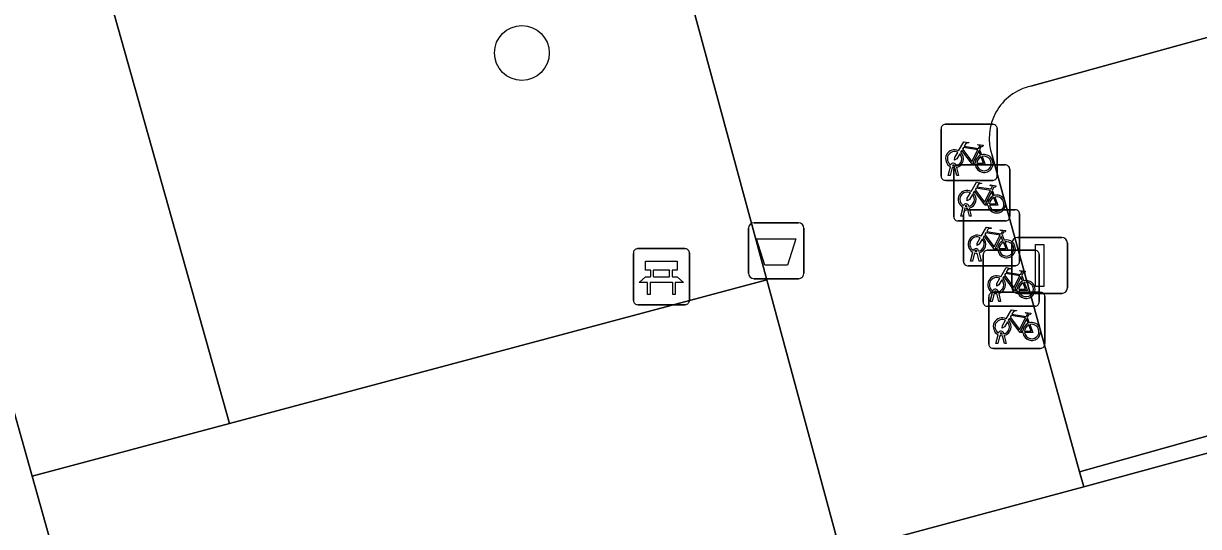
# Model space of a CAD drawing. Extents: x 159053 to 160042, y 380449 to 381423.
# Drawn here: x 159295.18 to 159316.14, y 380964.59 to 380973.57 of the extents above; entities that cross this region are included whole.
import ezdxf

# ---------------------------------------------------------------- set-up
doc = ezdxf.new("R2010")
doc.units = 0
for name, color, linetype in [('IMGEO_Afvalbak', 7, 'Continuous'), ('IMGEO_Bank', 7, 'Continuous'), ('IMGEO_Boom', 7, 'Continuous'), ('IMGEO_Fietsenrek', 7, 'Continuous'), ('IMGEO_Groenvoorziening', 7, 'Continuous'), ('IMGEO_Haag', 7, 'Continuous'), ('IMGEO_Lichtmast', 7, 'Continuous'), ('IMGEO_Parkeervlak_open', 7, 'Continuous'), ('IMGEO_Voetpad_halfverhard', 7, 'Continuous'), ('IMGEO_Voetpad_open', 7, 'Continuous')]:
    doc.layers.add(name, color=color, linetype=linetype)

msp = doc.modelspace()

# ---------------------------------------------------------------- linework, layer by layer
at = {"layer": 'IMGEO_Afvalbak'}
for p, q in [((159308.211, 380970.014), (159309.001, 380970.014)), ((159309.001, 380970.014), (159308.211, 380970.014)), ((159308.111, 380969.114), (159308.111, 380969.914)), ((159308.111, 380969.914), (159308.111, 380969.114)), ((159309.101, 380969.914), (159309.101, 380969.114)), ((159309.101, 380969.114), (159309.101, 380969.914)), ((159309.001, 380969.014), (159308.211, 380969.014)), ((159308.211, 380969.014), (159309.001, 380969.014))]:
    msp.add_line(p, q, dxfattribs=at)
msp.add_lwpolyline([(159308.254, 380969.728), (159308.958, 380969.728), (159308.809, 380969.258), (159308.403, 380969.258), (159308.254, 380969.728)], dxfattribs=at)
for centre, start, end in [((159308.211, 380969.914), 90, 180), ((159308.211, 380969.914), 90, 180), ((159309.001, 380969.914), 0, 90), ((159309.001, 380969.914), 360, 90), ((159308.211, 380969.114), 180, 270), ((159308.211, 380969.114), 180, 270), ((159309.001, 380969.114), 270, 0), ((159309.001, 380969.114), 270, 0)]:
    msp.add_arc(centre, 0.1, start, end, dxfattribs=at)
at = {"layer": 'IMGEO_Bank'}
for p, q in [((159306.058, 380968.626), (159306.058, 380969.467)), ((159306.058, 380969.467), (159306.058, 380968.626)), ((159306.133, 380969.551), (159306.974, 380969.551)), ((159306.974, 380969.551), (159306.133, 380969.551)), ((159307.058, 380969.476), (159307.058, 380968.635)), ((159307.058, 380968.635), (159307.058, 380969.476)), ((159306.367, 380969.057), (159306.367, 380969.163)), ((159306.411, 380969.163), (159306.411, 380969.057)), ((159306.699, 380969.169), (159306.417, 380969.169)), ((159306.705, 380969.057), (159306.705, 380969.163)), ((159306.749, 380969.163), (159306.749, 380969.057)), ((159306.755, 380968.949), (159306.362, 380968.949)), ((159306.417, 380969.051), (159306.699, 380969.051)), ((159306.983, 380968.551), (159306.142, 380968.551)), ((159306.142, 380968.551), (159306.983, 380968.551))]:
    msp.add_line(p, q, dxfattribs=at)
for points in [[(159306.361, 380969.169), (159306.275, 380969.169), (159306.275, 380969.33), (159306.838, 380969.33), (159306.838, 380969.169), (159306.755, 380969.169)], [(159306.305, 380968.949), (159306.163, 380968.949), (159306.275, 380969.051), (159306.361, 380969.051)], [(159306.355, 380968.942), (159306.355, 380968.735), (159306.312, 380968.735), (159306.312, 380968.942)], [(159306.755, 380969.051), (159306.838, 380969.051), (159306.95, 380968.949), (159306.811, 380968.949)], [(159306.805, 380968.942), (159306.805, 380968.735), (159306.761, 380968.735), (159306.761, 380968.942)]]:
    msp.add_lwpolyline(points, dxfattribs=at)
for centre, radius, start, end in [((159306.136, 380969.473), 0.0779, 92.4484, 184.2845), ((159306.136, 380969.473), 0.0779, 92.4484, 184.2845), ((159306.98, 380969.473), 0.0779, 2.4484, 94.2845), ((159306.98, 380969.473), 0.0779, 2.4484, 94.2845), ((159306.36, 380969.162), 0.00671, 2.8957, 87.1043), ((159306.417, 380969.162), 0.00671, 92.8957, 177.1043), ((159306.699, 380969.162), 0.00671, 2.8957, 87.1043), ((159306.756, 380969.162), 0.00671, 92.8957, 177.1043), ((159306.305, 380968.942), 0.00671, 2.8957, 87.1043), ((159306.362, 380968.942), 0.00671, 92.8957, 177.1043), ((159306.36, 380969.058), 0.00671, 272.8957, 357.1043), ((159306.417, 380969.058), 0.00671, 182.8957, 267.1043), ((159306.699, 380969.058), 0.00671, 272.8957, 357.1043), ((159306.756, 380969.058), 0.00671, 182.8957, 267.1043), ((159306.754, 380968.942), 0.00671, 2.8957, 87.1043), ((159306.811, 380968.942), 0.00671, 92.8957, 177.1043), ((159306.136, 380968.629), 0.0779, 182.4484, 274.2845), ((159306.136, 380968.629), 0.0779, 182.4484, 274.2845), ((159306.98, 380968.629), 0.0779, 272.4484, 4.2845), ((159306.98, 380968.629), 0.0779, 272.4484, 4.2845)]:
    msp.add_arc(centre, radius, start, end, dxfattribs=at)
at = {"layer": 'IMGEO_Boom'}
msp.add_circle((159304.07, 380973.043), 0.489, dxfattribs=at)
at = {"layer": 'IMGEO_Fietsenrek'}
for p, q in [((159311.546, 380970.845), (159311.546, 380971.686)), ((159311.546, 380971.686), (159311.546, 380970.845)), ((159311.621, 380971.77), (159312.462, 380971.77)), ((159312.462, 380971.77), (159311.621, 380971.77)), ((159312.546, 380971.695), (159312.546, 380970.854)), ((159312.546, 380970.854), (159312.546, 380971.695)), ((159312.233, 380971.319), (159312.269, 380971.224)), ((159311.815, 380971.037), (159311.816, 380971.03)), ((159311.846, 380971.046), (159312.687, 380971.046)), ((159312.687, 380971.046), (159311.846, 380971.046)), ((159311.673, 380970.854), (159311.712, 380971.014)), ((159311.707, 380970.854), (159311.673, 380970.854)), ((159311.742, 380971.002), (159311.707, 380970.854)), ((159311.771, 380970.121), (159311.771, 380970.962)), ((159311.771, 380970.962), (159311.771, 380970.121)), ((159311.784, 380971.026), (159311.783, 380971.03)), ((159311.825, 380970.854), (159311.791, 380970.996)), ((159311.823, 380971), (159311.858, 380970.854)), ((159311.858, 380970.854), (159311.825, 380970.854)), ((159312.771, 380970.971), (159312.771, 380970.13)), ((159312.771, 380970.13), (159312.771, 380970.971)), ((159312.471, 380970.77), (159311.63, 380970.77)), ((159311.63, 380970.77), (159312.471, 380970.77)), ((159312.458, 380970.595), (159312.494, 380970.5)), ((159311.898, 380970.13), (159311.937, 380970.29)), ((159311.967, 380970.278), (159311.932, 380970.13)), ((159312.009, 380970.302), (159312.008, 380970.306)), ((159312.05, 380970.13), (159312.016, 380970.272)), ((159312.021, 380970.246), (159312.862, 380970.246)), ((159312.862, 380970.246), (159312.021, 380970.246)), ((159312.04, 380970.313), (159312.041, 380970.306)), ((159312.048, 380970.276), (159312.083, 380970.13)), ((159312.696, 380970.046), (159311.855, 380970.046)), ((159311.855, 380970.046), (159312.696, 380970.046)), ((159311.932, 380970.13), (159311.898, 380970.13)), ((159311.946, 380969.321), (159311.946, 380970.162)), ((159311.946, 380970.162), (159311.946, 380969.321)), ((159312.083, 380970.13), (159312.05, 380970.13)), ((159312.946, 380970.171), (159312.946, 380969.33)), ((159312.946, 380969.33), (159312.946, 380970.171)), ((159312.633, 380969.795), (159312.669, 380969.7)), ((159312.073, 380969.33), (159312.112, 380969.49)), ((159312.142, 380969.478), (159312.107, 380969.33)), ((159312.184, 380969.502), (159312.183, 380969.506)), ((159312.225, 380969.33), (159312.191, 380969.472)), ((159312.215, 380969.513), (159312.216, 380969.506)), ((159312.223, 380969.476), (159312.258, 380969.33)), ((159312.296, 380968.597), (159312.296, 380969.438)), ((159312.296, 380969.438), (159312.296, 380968.597)), ((159312.371, 380969.522), (159313.212, 380969.522)), ((159313.212, 380969.522), (159312.371, 380969.522)), ((159313.296, 380969.447), (159313.296, 380968.606)), ((159313.296, 380968.606), (159313.296, 380969.447)), ((159312.871, 380969.246), (159312.03, 380969.246)), ((159312.03, 380969.246), (159312.871, 380969.246)), ((159312.107, 380969.33), (159312.073, 380969.33)), ((159312.258, 380969.33), (159312.225, 380969.33)), ((159312.983, 380969.071), (159313.019, 380968.976)), ((159312.423, 380968.606), (159312.462, 380968.766)), ((159312.492, 380968.754), (159312.457, 380968.606)), ((159312.471, 380968.772), (159313.312, 380968.772)), ((159313.312, 380968.772), (159312.471, 380968.772)), ((159312.534, 380968.778), (159312.533, 380968.782)), ((159312.575, 380968.606), (159312.541, 380968.748)), ((159312.565, 380968.789), (159312.566, 380968.782)), ((159312.573, 380968.752), (159312.608, 380968.606)), ((159313.221, 380968.522), (159312.38, 380968.522)), ((159312.38, 380968.522), (159313.221, 380968.522)), ((159312.396, 380967.847), (159312.396, 380968.688)), ((159312.396, 380968.688), (159312.396, 380967.847)), ((159312.457, 380968.606), (159312.423, 380968.606)), ((159312.608, 380968.606), (159312.575, 380968.606)), ((159313.396, 380968.697), (159313.396, 380967.856)), ((159313.396, 380967.856), (159313.396, 380968.697)), ((159313.083, 380968.321), (159313.119, 380968.226)), ((159312.523, 380967.856), (159312.562, 380968.016)), ((159312.592, 380968.004), (159312.557, 380967.856)), ((159312.634, 380968.028), (159312.633, 380968.032)), ((159312.675, 380967.856), (159312.641, 380967.998)), ((159312.665, 380968.039), (159312.666, 380968.032)), ((159312.673, 380968.002), (159312.708, 380967.856)), ((159313.321, 380967.772), (159312.48, 380967.772)), ((159312.48, 380967.772), (159313.321, 380967.772)), ((159312.557, 380967.856), (159312.523, 380967.856)), ((159312.708, 380967.856), (159312.675, 380967.856))]:
    msp.add_line(p, q, dxfattribs=at)
for points in [[(159311.859, 380971.296), (159311.954, 380971.46), (159312.04, 380971.446), (159312.042, 380971.437), (159311.986, 380971.426), (159311.959, 380971.381), (159312.215, 380971.34)], [(159311.88, 380971.244), (159311.828, 380971.154), (159311.788, 380971.129), (159311.789, 380971.176), (159311.844, 380971.27)], [(159312.155, 380971.052), (159312.105, 380971.052), (159311.914, 380971.303), (159311.895, 380971.271)], [(159312.202, 380971.315), (159311.945, 380971.356), (159311.928, 380971.327), (159312.095, 380971.107), (159312.202, 380971.315)], [(159312.25, 380971.217), (159312.22, 380971.294), (159312.111, 380971.076), (159312.154, 380971.076)], [(159312.215, 380971.34), (159312.24, 380971.389), (159312.234, 380971.393), (159312.211, 380971.397), (159312.199, 380971.404), (159312.198, 380971.407), (159312.2, 380971.412), (159312.295, 380971.397), (159312.297, 380971.387), (159312.287, 380971.374), (159312.275, 380971.368), (159312.261, 380971.374), (159312.233, 380971.319)], [(159312.184, 380971.076), (159312.304, 380971.075), (159312.26, 380971.189)], [(159312.28, 380971.196), (159312.335, 380971.051), (159312.185, 380971.051)], [(159312.084, 380970.572), (159312.179, 380970.736), (159312.265, 380970.722), (159312.267, 380970.713), (159312.211, 380970.702), (159312.184, 380970.657), (159312.44, 380970.616)], [(159312.427, 380970.591), (159312.17, 380970.632), (159312.153, 380970.603), (159312.32, 380970.383), (159312.427, 380970.591)], [(159312.44, 380970.616), (159312.465, 380970.665), (159312.459, 380970.669), (159312.436, 380970.673), (159312.424, 380970.68), (159312.423, 380970.683), (159312.425, 380970.688), (159312.52, 380970.673), (159312.522, 380970.663), (159312.512, 380970.65), (159312.5, 380970.644), (159312.486, 380970.65), (159312.458, 380970.595)], [(159312.105, 380970.52), (159312.053, 380970.43), (159312.013, 380970.405), (159312.014, 380970.452), (159312.069, 380970.546)], [(159312.38, 380970.328), (159312.33, 380970.328), (159312.139, 380970.579), (159312.12, 380970.547)], [(159312.475, 380970.493), (159312.445, 380970.57), (159312.336, 380970.352), (159312.379, 380970.352)], [(159312.409, 380970.352), (159312.529, 380970.351), (159312.485, 380970.465)], [(159312.505, 380970.472), (159312.56, 380970.327), (159312.41, 380970.327)], [(159312.259, 380969.772), (159312.354, 380969.936), (159312.44, 380969.922), (159312.442, 380969.913), (159312.386, 380969.902), (159312.359, 380969.857), (159312.615, 380969.816)], [(159312.602, 380969.791), (159312.345, 380969.832), (159312.328, 380969.803), (159312.495, 380969.583), (159312.602, 380969.791)], [(159312.615, 380969.816), (159312.64, 380969.865), (159312.634, 380969.869), (159312.611, 380969.873), (159312.599, 380969.88), (159312.598, 380969.883), (159312.6, 380969.888), (159312.695, 380969.873), (159312.697, 380969.863), (159312.687, 380969.85), (159312.675, 380969.844), (159312.661, 380969.85), (159312.633, 380969.795)], [(159312.28, 380969.72), (159312.228, 380969.63), (159312.188, 380969.605), (159312.189, 380969.652), (159312.244, 380969.746)], [(159312.555, 380969.528), (159312.505, 380969.528), (159312.314, 380969.779), (159312.295, 380969.747)], [(159312.65, 380969.693), (159312.62, 380969.77), (159312.511, 380969.552), (159312.554, 380969.552)], [(159312.584, 380969.552), (159312.704, 380969.551), (159312.66, 380969.665)], [(159312.68, 380969.672), (159312.735, 380969.527), (159312.585, 380969.527)], [(159312.609, 380969.048), (159312.704, 380969.212), (159312.79, 380969.198), (159312.792, 380969.189), (159312.736, 380969.178), (159312.709, 380969.133), (159312.965, 380969.092)], [(159312.965, 380969.092), (159312.99, 380969.141), (159312.984, 380969.145), (159312.961, 380969.149), (159312.949, 380969.156), (159312.948, 380969.159), (159312.95, 380969.164), (159313.045, 380969.149), (159313.047, 380969.139), (159313.037, 380969.126), (159313.025, 380969.12), (159313.011, 380969.126), (159312.983, 380969.071)], [(159312.63, 380968.996), (159312.578, 380968.906), (159312.538, 380968.881), (159312.539, 380968.928), (159312.594, 380969.022)], [(159312.905, 380968.804), (159312.855, 380968.804), (159312.664, 380969.055), (159312.645, 380969.023)], [(159312.952, 380969.067), (159312.695, 380969.108), (159312.678, 380969.079), (159312.845, 380968.859), (159312.952, 380969.067)], [(159313, 380968.969), (159312.97, 380969.046), (159312.861, 380968.828), (159312.904, 380968.828)], [(159313.03, 380968.948), (159313.085, 380968.803), (159312.935, 380968.803)], [(159312.934, 380968.828), (159313.054, 380968.827), (159313.01, 380968.941)], [(159312.709, 380968.298), (159312.804, 380968.462), (159312.89, 380968.448), (159312.892, 380968.439), (159312.836, 380968.428), (159312.809, 380968.383), (159313.065, 380968.342)], [(159313.052, 380968.317), (159312.795, 380968.358), (159312.778, 380968.329), (159312.945, 380968.109), (159313.052, 380968.317)], [(159313.065, 380968.342), (159313.09, 380968.391), (159313.084, 380968.395), (159313.061, 380968.399), (159313.049, 380968.406), (159313.048, 380968.409), (159313.05, 380968.414), (159313.145, 380968.399), (159313.147, 380968.389), (159313.137, 380968.376), (159313.125, 380968.37), (159313.111, 380968.376), (159313.083, 380968.321)], [(159312.73, 380968.246), (159312.678, 380968.156), (159312.638, 380968.131), (159312.639, 380968.178), (159312.694, 380968.272)], [(159313.005, 380968.054), (159312.955, 380968.054), (159312.764, 380968.305), (159312.745, 380968.273)], [(159313.1, 380968.219), (159313.07, 380968.296), (159312.961, 380968.078), (159313.004, 380968.078)], [(159313.034, 380968.078), (159313.154, 380968.077), (159313.11, 380968.191)], [(159313.13, 380968.198), (159313.185, 380968.053), (159313.035, 380968.053)]]:
    msp.add_lwpolyline(points, dxfattribs=at)
for centre, radius, start, end in [((159311.624, 380971.692), 0.0779, 92.4484, 184.2845), ((159311.624, 380971.692), 0.0779, 92.4484, 184.2845), ((159312.468, 380971.692), 0.0779, 2.4484, 94.2845), ((159312.468, 380971.692), 0.0779, 2.4484, 94.2845), ((159311.786, 380971.155), 0.159, 62.6766, 242.1369), ((159311.786, 380971.155), 0.129, 63.3192, 238.903), ((159311.786, 380971.155), 0.159, 283.5766, 46.6042), ((159311.766, 380971.026), 0.0499, 12.8025, 158.6934), ((159311.766, 380971.026), 0.0174, 12.8025, 163.4502), ((159311.849, 380970.968), 0.0779, 92.4484, 184.2845), ((159311.849, 380970.968), 0.0779, 92.4484, 184.2845), ((159311.786, 380971.155), 0.129, 283.6043, 43.4302), ((159312.313, 380971.071), 0.159, 113.3408, 178.3217), ((159312.313, 380971.071), 0.159, 187.0065, 105.7708), ((159312.313, 380971.071), 0.129, 113.923, 177.9556), ((159312.313, 380971.071), 0.129, 188.6715, 104.5883), ((159312.693, 380970.968), 0.0779, 2.4484, 94.2845), ((159312.693, 380970.968), 0.0779, 2.4484, 94.2845), ((159311.624, 380970.848), 0.0779, 182.4484, 274.2845), ((159311.624, 380970.848), 0.0779, 182.4484, 274.2845), ((159311.786, 380971.155), 0.159, 253.9967, 271.7867), ((159311.786, 380971.155), 0.129, 253.415, 269.0204), ((159312.468, 380970.848), 0.0779, 272.4484, 4.2845), ((159312.468, 380970.848), 0.0779, 272.4484, 4.2845), ((159312.011, 380970.431), 0.159, 62.6766, 242.1369), ((159312.011, 380970.431), 0.129, 63.3192, 238.903), ((159312.011, 380970.431), 0.129, 283.6043, 43.4302), ((159312.011, 380970.431), 0.159, 283.5766, 46.6042), ((159312.538, 380970.347), 0.159, 113.3408, 178.3217), ((159312.538, 380970.347), 0.159, 187.0065, 105.7708), ((159312.538, 380970.347), 0.129, 113.923, 177.9556), ((159312.538, 380970.347), 0.129, 188.6715, 104.5883), ((159311.991, 380970.302), 0.0499, 12.8025, 158.6934), ((159312.024, 380970.168), 0.0779, 92.4484, 184.2845), ((159312.024, 380970.168), 0.0779, 92.4484, 184.2845), ((159312.011, 380970.431), 0.159, 253.9967, 271.7867), ((159311.991, 380970.302), 0.0174, 12.8025, 163.4502), ((159312.011, 380970.431), 0.129, 253.415, 269.0204), ((159312.868, 380970.168), 0.0779, 2.4484, 94.2845), ((159312.868, 380970.168), 0.0779, 2.4484, 94.2845), ((159311.849, 380970.124), 0.0779, 182.4484, 274.2845), ((159311.849, 380970.124), 0.0779, 182.4484, 274.2845), ((159312.693, 380970.124), 0.0779, 272.4484, 4.2845), ((159312.693, 380970.124), 0.0779, 272.4484, 4.2845), ((159312.186, 380969.631), 0.159, 62.6766, 242.1369), ((159312.186, 380969.631), 0.129, 63.3192, 238.903), ((159312.186, 380969.631), 0.129, 283.6043, 43.4302), ((159312.186, 380969.631), 0.159, 283.5766, 46.6042), ((159312.713, 380969.547), 0.159, 113.3408, 178.3217), ((159312.713, 380969.547), 0.159, 187.0065, 105.7708), ((159312.713, 380969.547), 0.129, 113.923, 177.9556), ((159312.713, 380969.547), 0.129, 188.6715, 104.5883), ((159312.166, 380969.502), 0.0499, 12.8025, 158.6934), ((159312.186, 380969.631), 0.159, 253.9967, 271.7867), ((159312.166, 380969.502), 0.0174, 12.8025, 163.4502), ((159312.186, 380969.631), 0.129, 253.415, 269.0204), ((159312.374, 380969.444), 0.0779, 92.4484, 184.2845), ((159312.374, 380969.444), 0.0779, 92.4484, 184.2845), ((159313.218, 380969.444), 0.0779, 2.4484, 94.2845), ((159313.218, 380969.444), 0.0779, 2.4484, 94.2845), ((159312.024, 380969.324), 0.0779, 182.4484, 274.2845), ((159312.024, 380969.324), 0.0779, 182.4484, 274.2845), ((159312.868, 380969.324), 0.0779, 272.4484, 4.2845), ((159312.868, 380969.324), 0.0779, 272.4484, 4.2845), ((159312.536, 380968.907), 0.159, 62.6766, 242.1369), ((159312.536, 380968.907), 0.129, 63.3192, 238.903), ((159312.536, 380968.907), 0.129, 283.6043, 43.4302), ((159312.536, 380968.907), 0.159, 283.5766, 46.6042), ((159313.063, 380968.823), 0.159, 113.3408, 178.3217), ((159313.063, 380968.823), 0.159, 187.0065, 105.7708), ((159313.063, 380968.823), 0.129, 188.6715, 104.5883), ((159312.474, 380968.694), 0.0779, 92.4484, 184.2845), ((159312.474, 380968.694), 0.0779, 92.4484, 184.2845), ((159312.516, 380968.778), 0.0499, 12.8025, 158.6934), ((159312.536, 380968.907), 0.159, 253.9967, 271.7867), ((159312.516, 380968.778), 0.0174, 12.8025, 163.4502), ((159312.536, 380968.907), 0.129, 253.415, 269.0204), ((159313.063, 380968.823), 0.129, 113.923, 177.9556), ((159313.318, 380968.694), 0.0779, 2.4484, 94.2845), ((159313.318, 380968.694), 0.0779, 2.4484, 94.2845), ((159312.374, 380968.6), 0.0779, 182.4484, 274.2845), ((159312.374, 380968.6), 0.0779, 182.4484, 274.2845), ((159313.218, 380968.6), 0.0779, 272.4484, 4.2845), ((159313.218, 380968.6), 0.0779, 272.4484, 4.2845), ((159312.636, 380968.157), 0.159, 62.6766, 242.1369), ((159312.636, 380968.157), 0.129, 63.3192, 238.903), ((159312.636, 380968.157), 0.129, 283.6043, 43.4302), ((159312.636, 380968.157), 0.159, 283.5766, 46.6042), ((159313.163, 380968.073), 0.159, 113.3408, 178.3217), ((159313.163, 380968.073), 0.159, 187.0065, 105.7708), ((159313.163, 380968.073), 0.129, 113.923, 177.9556), ((159313.163, 380968.073), 0.129, 188.6715, 104.5883), ((159312.616, 380968.028), 0.0499, 12.8025, 158.6934), ((159312.636, 380968.157), 0.159, 253.9967, 271.7867), ((159312.616, 380968.028), 0.0174, 12.8025, 163.4502), ((159312.636, 380968.157), 0.129, 253.415, 269.0204), ((159312.474, 380967.85), 0.0779, 182.4484, 274.2845), ((159312.474, 380967.85), 0.0779, 182.4484, 274.2845), ((159313.318, 380967.85), 0.0779, 272.4484, 4.2845), ((159313.318, 380967.85), 0.0779, 272.4484, 4.2845)]:
    msp.add_arc(centre, radius, start, end, dxfattribs=at)
at = {"layer": 'IMGEO_Groenvoorziening'}
for points in [[(159302.684, 380976.292), (159296.56, 380974.584), (159298.858, 380966.431), (159308.436, 380968.993), (159307.112, 380973.885)], [(159329.935, 380959.726), (159327.509, 380976.426), (159313.145, 380972.451)], [(159312.455, 380971.211), (159314.017, 380965.566), (159321.64, 380967.709), (159325.385, 380954.278), (159317.431, 380951.973), (159317.506, 380951.717), (159325.411, 380953.915)], [(159305.253, 380948.347), (159313.429, 380950.591), (159313.358, 380950.923), (159305.606, 380948.84), (159302.011, 380962.194), (159309.667, 380964.444), (159308.436, 380968.993), (159298.858, 380966.431), (159295.334, 380965.488), (159298.988, 380952.473)]]:
    msp.add_lwpolyline(points, dxfattribs=at)
for points in [[(159295.334, 380965.488), (159298.858, 380966.431), (159296.56, 380974.584), (159293.056, 380973.607)], [(159321.482, 380967.317), (159324.97, 380954.552), (159317.297, 380952.433), (159317.431, 380951.973), (159325.385, 380954.278), (159321.64, 380967.709), (159314.017, 380965.566), (159314.09, 380965.303)]]:
    msp.add_lwpolyline(points, close=True, dxfattribs=at)
msp.add_arc((159313.356, 380971.522), 0.953, 102.7674, 199.0449, dxfattribs=at)
at = {"layer": 'IMGEO_Haag'}
msp.add_lwpolyline([(159321.482, 380967.317), (159324.97, 380954.552), (159317.297, 380952.433), (159317.431, 380951.973), (159325.385, 380954.278), (159321.64, 380967.709), (159314.017, 380965.566), (159314.09, 380965.303)], close=True, dxfattribs=at)
at = {"layer": 'IMGEO_Lichtmast'}
for p, q in [((159312.809, 380968.852), (159312.809, 380969.652)), ((159312.809, 380969.652), (159312.809, 380968.852)), ((159312.909, 380969.752), (159313.699, 380969.752)), ((159313.699, 380969.752), (159312.909, 380969.752)), ((159313.799, 380969.652), (159313.799, 380968.852)), ((159313.799, 380968.852), (159313.799, 380969.652)), ((159313.699, 380968.752), (159312.909, 380968.752)), ((159312.909, 380968.752), (159313.699, 380968.752))]:
    msp.add_line(p, q, dxfattribs=at)
msp.add_lwpolyline([(159313.229, 380969.627), (159313.379, 380969.627), (159313.379, 380968.877), (159313.229, 380968.877), (159313.229, 380969.627)], dxfattribs=at)
for centre, start, end in [((159312.909, 380969.652), 90, 180), ((159312.909, 380969.652), 90, 180), ((159313.699, 380969.652), 0, 90), ((159313.699, 380969.652), 360, 90), ((159312.909, 380968.852), 180, 270), ((159312.909, 380968.852), 180, 270), ((159313.699, 380968.852), 270, 0), ((159313.699, 380968.852), 270, 0)]:
    msp.add_arc(centre, 0.1, start, end, dxfattribs=at)
at = {"layer": 'IMGEO_Parkeervlak_open'}
msp.add_lwpolyline([(159317.506, 380951.717), (159317.431, 380951.973), (159317.297, 380952.433), (159324.97, 380954.552), (159321.482, 380967.317), (159314.09, 380965.303), (159309.751, 380964.135), (159302.347, 380962.084), (159305.861, 380949.279), (159313.272, 380951.326), (159313.358, 380950.923), (159313.429, 380950.591)], dxfattribs=at)
at = {"layer": 'IMGEO_Voetpad_halfverhard'}
for points in [[(159313.145, 380972.451), (159327.509, 380976.426), (159327.225, 380978.359), (159312.664, 380974.397)], [(159307.112, 380973.885), (159308.436, 380968.993), (159309.667, 380964.444), (159309.751, 380964.135), (159314.09, 380965.303), (159314.017, 380965.566), (159312.455, 380971.211)]]:
    msp.add_lwpolyline(points, dxfattribs=at)
msp.add_arc((159313.356, 380971.522), 0.953, 102.7674, 199.0449, dxfattribs=at)
at = {"layer": 'IMGEO_Voetpad_open'}
msp.add_lwpolyline([(159298.988, 380952.473), (159295.334, 380965.488), (159293.056, 380973.607), (159292.532, 380975.5), (159284.91, 381003.085), (159275.255, 381038.031), (159274.521, 381037.826), (159281.141, 381013.801), (159281.874, 381011.139), (159288.716, 380986.309), (159291.694, 380975.682), (159292.436, 380973.036), (159298.493, 380951.423)], dxfattribs=at)

doc.saveas('drawing.dxf')
